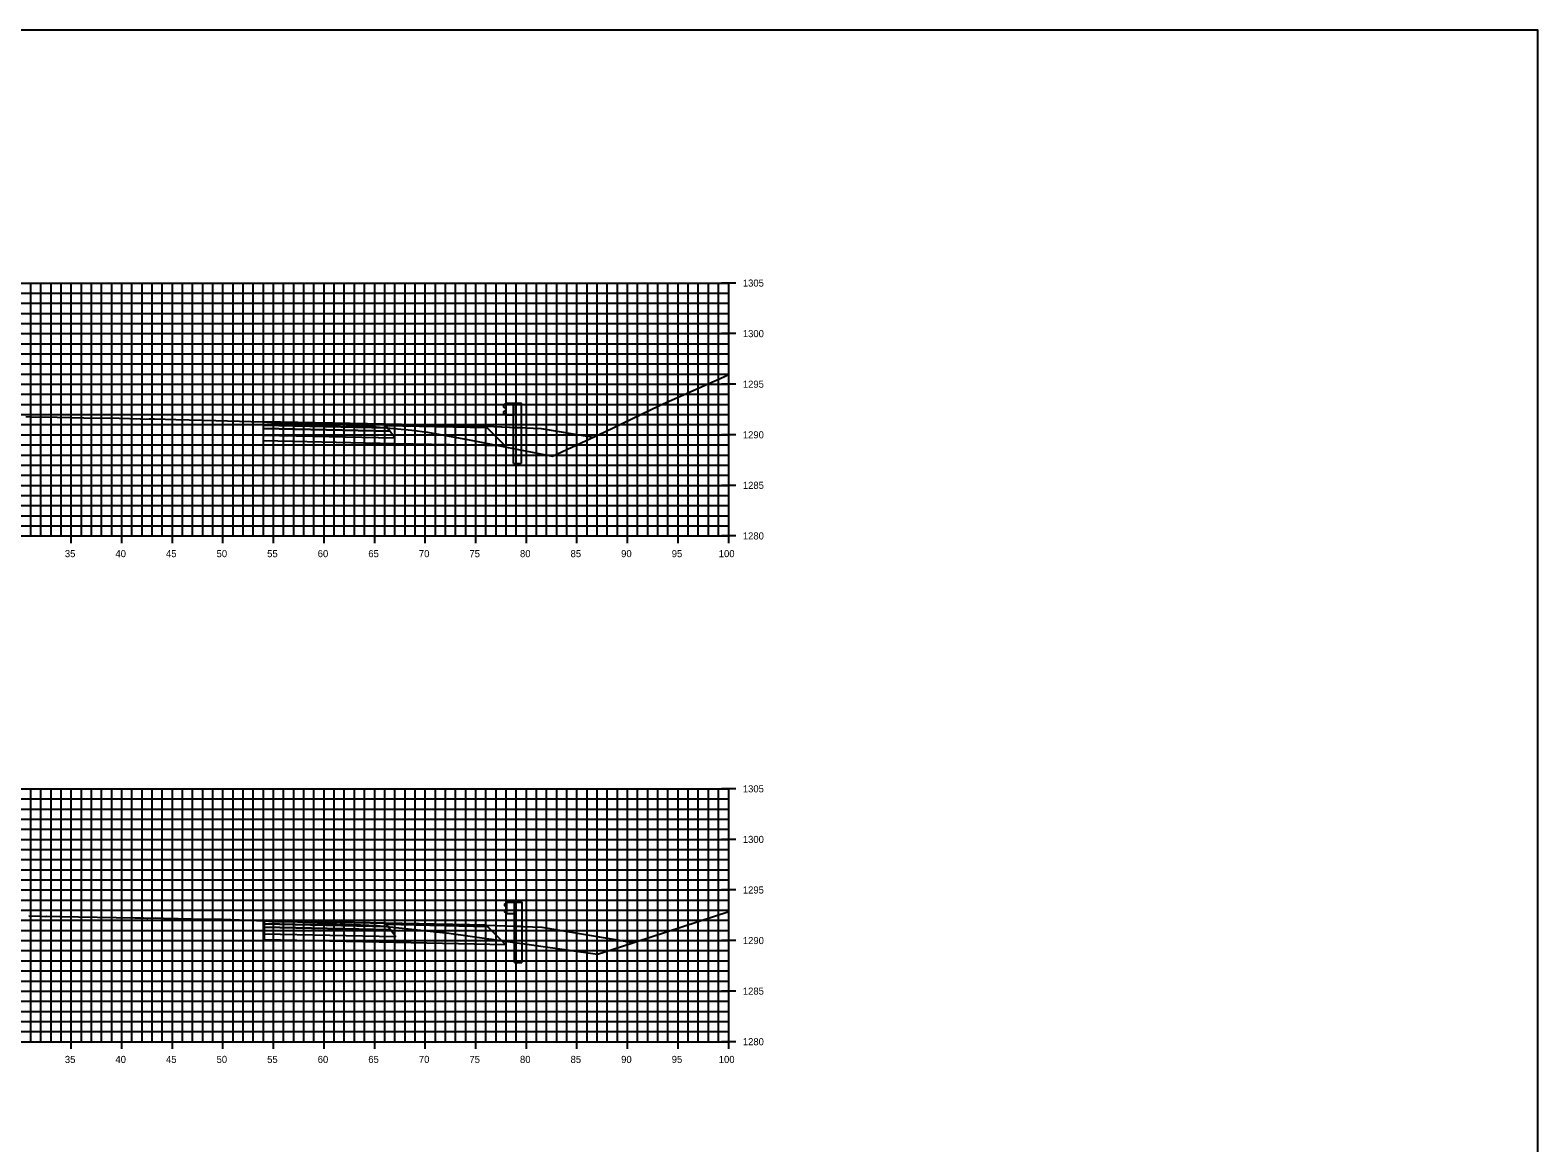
# Model space of a CAD drawing. Extents: x 674939 to 678919, y 750652 to 765176.
# Drawn here: x 677969.5 to 678118.5, y 758162.6 to 758272.6 of the extents above; entities that cross this region are included whole.
import ezdxf

# ---------------------------------------------------------------- set-up
doc = ezdxf.new("R2010")
doc.units = 0
for name, color, linetype in [('R_Alt Surface', 7, 'Continuous'), ('R_Axis', 7, 'Continuous'), ('R_Axis Annot', 7, 'Continuous'), ('R_Exist Surface', 7, 'Continuous'), ('R_Fin Surface', 7, 'Continuous'), ('R_Grid', 7, 'Continuous'), ('R_No Plot', 7, 'Continuous')]:
    doc.layers.add(name, color=color, linetype=linetype)

msp = doc.modelspace()

# ---------------------------------------------------------------- linework, layer by layer
for points in [[(678020, 758233.17), (678020, 758233.17), (678020, 758233.17), (678025.14, 758232.31)], [(678020.07, 758183.86), (678021.81, 758183.57), (678021.81, 758183.57), (678029.13, 758182.35)]]:
    msp.add_lwpolyline(points)
at = {"layer": 'R_Alt Surface'}
for points in [[(677992.52, 758233.5), (677992.52, 758233.17), (678005.02, 758232.91), (678004.77, 758233.25)], [(677992.52, 758233.17), (677992.52, 758232.51), (678005.52, 758232.24), (678005.02, 758232.91)], [(677992.59, 758184.19), (677992.59, 758183.86), (678005.09, 758183.61), (678004.84, 758183.94)], [(677992.59, 758183.86), (677992.59, 758183.2), (678005.59, 758182.94), (678005.09, 758183.61)]]:
    msp.add_lwpolyline(points, close=True, dxfattribs=at)
for points in [[(677992.52, 758232.51), (677992.52, 758231.97), (678005.52, 758231.7), (678016.4, 758231.48), (678014.64, 758233.23)], [(677992.59, 758183.2), (677992.59, 758182.66), (678005.59, 758182.4), (678016.47, 758182.17), (678014.71, 758183.92)]]:
    msp.add_lwpolyline(points, dxfattribs=at)
at = {"layer": 'R_Axis'}
for p, q in [((678039.23, 758247.55), (678037.83, 758247.55)), ((678038.53, 758222.55), (678038.53, 758247.55)), ((678039.23, 758242.55), (678037.83, 758242.55)), ((678039.23, 758237.55), (678037.83, 758237.55)), ((678039.23, 758232.55), (678037.83, 758232.55)), ((678039.23, 758227.55), (678037.83, 758227.55)), ((677973.53, 758221.85), (677973.53, 758223.25)), ((677978.53, 758221.85), (677978.53, 758223.25)), ((677983.53, 758221.85), (677983.53, 758223.25)), ((677988.53, 758221.85), (677988.53, 758223.25)), ((677993.53, 758221.85), (677993.53, 758223.25)), ((677998.53, 758221.85), (677998.53, 758223.25)), ((678003.53, 758221.85), (678003.53, 758223.25)), ((678008.53, 758221.85), (678008.53, 758223.25)), ((678013.53, 758221.85), (678013.53, 758223.25)), ((678018.53, 758221.85), (678018.53, 758223.25)), ((678023.53, 758221.85), (678023.53, 758223.25)), ((678028.53, 758221.85), (678028.53, 758223.25)), ((678033.53, 758221.85), (678033.53, 758223.25)), ((678038.53, 758221.85), (678038.53, 758223.25)), ((677838.53, 758222.55), (678038.53, 758222.55)), ((678039.23, 758222.55), (678037.83, 758222.55)), ((678039.23, 758197.55), (678037.83, 758197.55)), ((678038.53, 758172.55), (678038.53, 758197.55)), ((678039.23, 758192.55), (678037.83, 758192.55)), ((678039.23, 758187.55), (678037.83, 758187.55)), ((678039.23, 758182.55), (678037.83, 758182.55)), ((678039.23, 758177.55), (678037.83, 758177.55)), ((677838.53, 758172.55), (678038.53, 758172.55)), ((677973.53, 758171.85), (677973.53, 758173.25)), ((677978.53, 758171.85), (677978.53, 758173.25)), ((677983.53, 758171.85), (677983.53, 758173.25)), ((677988.53, 758171.85), (677988.53, 758173.25)), ((677993.53, 758171.85), (677993.53, 758173.25)), ((677998.53, 758171.85), (677998.53, 758173.25)), ((678003.53, 758171.85), (678003.53, 758173.25)), ((678008.53, 758171.85), (678008.53, 758173.25)), ((678013.53, 758171.85), (678013.53, 758173.25)), ((678018.53, 758171.85), (678018.53, 758173.25)), ((678023.53, 758171.85), (678023.53, 758173.25)), ((678028.53, 758171.85), (678028.53, 758173.25)), ((678033.53, 758171.85), (678033.53, 758173.25)), ((678039.23, 758172.55), (678037.83, 758172.55)), ((678038.53, 758171.85), (678038.53, 758173.25))]:
    msp.add_line(p, q, dxfattribs=at)
at = {"layer": 'R_Exist Surface'}
for points in [[(677969.04, 758234.35), (677969.6, 758234.33), (677972.14, 758234.28), (677974.78, 758234.24), (677978.27, 758234.18), (677980.34, 758234.14), (677980.53, 758234.12), (677980.85, 758234.1), (677981.22, 758234.11), (677981.75, 758234.12), (677983.87, 758234.07), (677987.83, 758233.97), (677991.31, 758233.87), (677992.52, 758233.83), (677992.64, 758233.82), (677992.65, 758233.82), (677992.86, 758233.8), (677993.33, 758233.77), (677994.5, 758233.75), (677995.44, 758233.74), (677997.6, 758233.66), (678000.25, 758233.55), (678001.66, 758233.48), (678003.14, 758233.41), (678003.37, 758233.39), (678003.66, 758233.35), (678007.21, 758233), (678008.76, 758232.8), (678012.71, 758232.07), (678021.12, 758230.45), (678026.29, 758232.85), (678031.7, 758235.43), (678037.76, 758238.14), (678038.53, 758238.52)], [(677969.35, 758184.98), (677970.47, 758184.96), (677970.95, 758184.93), (677971.12, 758184.95), (677972.41, 758184.93), (677979.81, 758184.81), (677980.55, 758184.8), (677980.67, 758184.79), (677980.99, 758184.76), (677981.11, 758184.77), (677981.91, 758184.79), (677982.65, 758184.77), (677985.55, 758184.71), (677987.8, 758184.66), (677988.47, 758184.65), (677991.85, 758184.54), (677992.59, 758184.52), (677992.59, 758184.52), (677992.71, 758184.51), (677993.35, 758184.43), (677993.55, 758184.43), (677994.99, 758184.42), (677995.07, 758184.42), (677995.89, 758184.39), (678000.4, 758184.18), (678001.34, 758184.13), (678003.75, 758184.04), (678003.78, 758184.04), (678010.24, 758183.36), (678010.25, 758183.36), (678010.25, 758183.35), (678010.26, 758183.35), (678010.26, 758183.35), (678010.4, 758183.33), (678025.57, 758181.19), (678027.84, 758181.93), (678038.53, 758185.43)]]:
    msp.add_lwpolyline(points, dxfattribs=at)
at = {"layer": 'R_Fin Surface'}
for points in [[(678014.52, 758233.39), (678004.52, 758233.59), (677992.52, 758233.83)], [(678014.52, 758233.39), (678020, 758233.17)], [(678014.59, 758184.08), (678004.59, 758184.28), (677992.59, 758184.52)], [(678014.59, 758184.08), (678020.07, 758183.86)]]:
    msp.add_lwpolyline(points, dxfattribs=at)
for points in [[(677992.52, 758233.83), (677992.52, 758233.5), (678004.77, 758233.25), (678004.52, 758233.59)], [(678004.52, 758233.59), (678014.52, 758233.39), (678014.64, 758233.23), (678004.64, 758233.43)], [(677992.59, 758184.52), (677992.59, 758184.19), (678004.84, 758183.94), (678004.59, 758184.28)], [(678004.59, 758184.28), (678014.59, 758184.08), (678014.71, 758183.92), (678004.71, 758184.12)]]:
    msp.add_lwpolyline(points, close=True, dxfattribs=at)
at = {"layer": 'R_Grid'}
for p, q in [((677838.53, 758247.55), (678038.53, 758247.55)), ((677969.53, 758222.55), (677969.53, 758247.55)), ((677970.53, 758222.55), (677970.53, 758247.55)), ((677971.53, 758222.55), (677971.53, 758247.55)), ((677972.53, 758222.55), (677972.53, 758247.55)), ((677973.53, 758222.55), (677973.53, 758247.55)), ((677974.53, 758222.55), (677974.53, 758247.55)), ((677975.53, 758222.55), (677975.53, 758247.55)), ((677976.53, 758222.55), (677976.53, 758247.55)), ((677977.53, 758222.55), (677977.53, 758247.55)), ((677978.53, 758222.55), (677978.53, 758247.55)), ((677979.53, 758222.55), (677979.53, 758247.55)), ((677980.53, 758222.55), (677980.53, 758247.55)), ((677981.53, 758222.55), (677981.53, 758247.55)), ((677982.53, 758222.55), (677982.53, 758247.55)), ((677983.53, 758222.55), (677983.53, 758247.55)), ((677984.53, 758222.55), (677984.53, 758247.55)), ((677985.53, 758222.55), (677985.53, 758247.55)), ((677986.53, 758222.55), (677986.53, 758247.55)), ((677987.53, 758222.55), (677987.53, 758247.55)), ((677988.53, 758222.55), (677988.53, 758247.55)), ((677989.53, 758222.55), (677989.53, 758247.55)), ((677990.53, 758222.55), (677990.53, 758247.55)), ((677991.53, 758222.55), (677991.53, 758247.55)), ((677992.53, 758222.55), (677992.53, 758247.55)), ((677993.53, 758222.55), (677993.53, 758247.55)), ((677994.53, 758222.55), (677994.53, 758247.55)), ((677995.53, 758222.55), (677995.53, 758247.55)), ((677996.53, 758222.55), (677996.53, 758247.55)), ((677997.53, 758222.55), (677997.53, 758247.55)), ((677998.53, 758222.55), (677998.53, 758247.55)), ((677999.53, 758222.55), (677999.53, 758247.55)), ((678000.53, 758222.55), (678000.53, 758247.55)), ((678001.53, 758222.55), (678001.53, 758247.55)), ((678002.53, 758222.55), (678002.53, 758247.55)), ((678003.53, 758222.55), (678003.53, 758247.55)), ((678004.53, 758222.55), (678004.53, 758247.55)), ((678005.53, 758222.55), (678005.53, 758247.55)), ((678006.53, 758222.55), (678006.53, 758247.55)), ((678007.53, 758222.55), (678007.53, 758247.55)), ((678008.53, 758222.55), (678008.53, 758247.55)), ((678009.53, 758222.55), (678009.53, 758247.55)), ((678010.53, 758222.55), (678010.53, 758247.55)), ((678011.53, 758222.55), (678011.53, 758247.55)), ((678012.53, 758222.55), (678012.53, 758247.55)), ((678013.53, 758222.55), (678013.53, 758247.55)), ((678014.53, 758222.55), (678014.53, 758247.55)), ((678015.53, 758222.55), (678015.53, 758247.55)), ((678016.53, 758222.55), (678016.53, 758247.55)), ((678017.53, 758222.55), (678017.53, 758247.55)), ((678018.53, 758222.55), (678018.53, 758247.55)), ((678019.53, 758222.55), (678019.53, 758247.55)), ((678020.53, 758222.55), (678020.53, 758247.55)), ((678021.53, 758222.55), (678021.53, 758247.55)), ((678022.53, 758222.55), (678022.53, 758247.55)), ((678023.53, 758222.55), (678023.53, 758247.55)), ((678024.53, 758222.55), (678024.53, 758247.55)), ((678025.53, 758222.55), (678025.53, 758247.55)), ((678026.53, 758222.55), (678026.53, 758247.55)), ((678027.53, 758222.55), (678027.53, 758247.55)), ((678028.53, 758222.55), (678028.53, 758247.55)), ((678029.53, 758222.55), (678029.53, 758247.55)), ((678030.53, 758222.55), (678030.53, 758247.55)), ((678031.53, 758222.55), (678031.53, 758247.55)), ((678032.53, 758222.55), (678032.53, 758247.55)), ((678033.53, 758222.55), (678033.53, 758247.55)), ((678034.53, 758222.55), (678034.53, 758247.55)), ((678035.53, 758222.55), (678035.53, 758247.55)), ((678036.53, 758222.55), (678036.53, 758247.55)), ((678037.53, 758222.55), (678037.53, 758247.55)), ((678038.53, 758222.55), (678038.53, 758247.55)), ((677838.53, 758246.55), (678038.53, 758246.55)), ((677838.53, 758245.55), (678038.53, 758245.55)), ((677838.53, 758244.55), (678038.53, 758244.55)), ((677838.53, 758243.55), (678038.53, 758243.55)), ((677838.53, 758242.55), (678038.53, 758242.55)), ((677838.53, 758241.55), (678038.53, 758241.55)), ((677838.53, 758240.55), (678038.53, 758240.55)), ((677838.53, 758239.55), (678038.53, 758239.55)), ((677838.53, 758238.55), (678038.53, 758238.55)), ((677838.53, 758237.55), (678038.53, 758237.55)), ((677838.53, 758236.55), (678038.53, 758236.55)), ((677838.53, 758235.55), (678038.53, 758235.55)), ((677838.53, 758234.55), (678038.53, 758234.55)), ((677838.53, 758233.55), (678038.53, 758233.55)), ((677838.53, 758232.55), (678038.53, 758232.55)), ((677838.53, 758231.55), (678038.53, 758231.55)), ((677838.53, 758230.55), (678038.53, 758230.55)), ((677838.53, 758229.55), (678038.53, 758229.55)), ((677838.53, 758228.55), (678038.53, 758228.55)), ((677838.53, 758227.55), (678038.53, 758227.55)), ((677838.53, 758226.55), (678038.53, 758226.55)), ((677838.53, 758225.55), (678038.53, 758225.55)), ((677838.53, 758224.55), (678038.53, 758224.55)), ((677838.53, 758223.55), (678038.53, 758223.55)), ((677838.53, 758222.55), (678038.53, 758222.55)), ((677838.53, 758197.55), (678038.53, 758197.55)), ((677969.53, 758172.55), (677969.53, 758197.55)), ((677970.53, 758172.55), (677970.53, 758197.55)), ((677971.53, 758172.55), (677971.53, 758197.55)), ((677972.53, 758172.55), (677972.53, 758197.55)), ((677973.53, 758172.55), (677973.53, 758197.55)), ((677974.53, 758172.55), (677974.53, 758197.55)), ((677975.53, 758172.55), (677975.53, 758197.55)), ((677976.53, 758172.55), (677976.53, 758197.55)), ((677977.53, 758172.55), (677977.53, 758197.55)), ((677978.53, 758172.55), (677978.53, 758197.55)), ((677979.53, 758172.55), (677979.53, 758197.55)), ((677980.53, 758172.55), (677980.53, 758197.55)), ((677981.53, 758172.55), (677981.53, 758197.55)), ((677982.53, 758172.55), (677982.53, 758197.55)), ((677983.53, 758172.55), (677983.53, 758197.55)), ((677984.53, 758172.55), (677984.53, 758197.55)), ((677985.53, 758172.55), (677985.53, 758197.55)), ((677986.53, 758172.55), (677986.53, 758197.55)), ((677987.53, 758172.55), (677987.53, 758197.55)), ((677988.53, 758172.55), (677988.53, 758197.55)), ((677989.53, 758172.55), (677989.53, 758197.55)), ((677990.53, 758172.55), (677990.53, 758197.55)), ((677991.53, 758172.55), (677991.53, 758197.55)), ((677992.53, 758172.55), (677992.53, 758197.55)), ((677993.53, 758172.55), (677993.53, 758197.55)), ((677994.53, 758172.55), (677994.53, 758197.55)), ((677995.53, 758172.55), (677995.53, 758197.55)), ((677996.53, 758172.55), (677996.53, 758197.55)), ((677997.53, 758172.55), (677997.53, 758197.55)), ((677998.53, 758172.55), (677998.53, 758197.55)), ((677999.53, 758172.55), (677999.53, 758197.55)), ((678000.53, 758172.55), (678000.53, 758197.55)), ((678001.53, 758172.55), (678001.53, 758197.55)), ((678002.53, 758172.55), (678002.53, 758197.55)), ((678003.53, 758172.55), (678003.53, 758197.55)), ((678004.53, 758172.55), (678004.53, 758197.55)), ((678005.53, 758172.55), (678005.53, 758197.55)), ((678006.53, 758172.55), (678006.53, 758197.55)), ((678007.53, 758172.55), (678007.53, 758197.55)), ((678008.53, 758172.55), (678008.53, 758197.55)), ((678009.53, 758172.55), (678009.53, 758197.55)), ((678010.53, 758172.55), (678010.53, 758197.55)), ((678011.53, 758172.55), (678011.53, 758197.55)), ((678012.53, 758172.55), (678012.53, 758197.55)), ((678013.53, 758172.55), (678013.53, 758197.55)), ((678014.53, 758172.55), (678014.53, 758197.55)), ((678015.53, 758172.55), (678015.53, 758197.55)), ((678016.53, 758172.55), (678016.53, 758197.55)), ((678017.53, 758172.55), (678017.53, 758197.55)), ((678018.53, 758172.55), (678018.53, 758197.55)), ((678019.53, 758172.55), (678019.53, 758197.55)), ((678020.53, 758172.55), (678020.53, 758197.55)), ((678021.53, 758172.55), (678021.53, 758197.55)), ((678022.53, 758172.55), (678022.53, 758197.55)), ((678023.53, 758172.55), (678023.53, 758197.55)), ((678024.53, 758172.55), (678024.53, 758197.55)), ((678025.53, 758172.55), (678025.53, 758197.55)), ((678026.53, 758172.55), (678026.53, 758197.55)), ((678027.53, 758172.55), (678027.53, 758197.55)), ((678028.53, 758172.55), (678028.53, 758197.55)), ((678029.53, 758172.55), (678029.53, 758197.55)), ((678030.53, 758172.55), (678030.53, 758197.55)), ((678031.53, 758172.55), (678031.53, 758197.55)), ((678032.53, 758172.55), (678032.53, 758197.55)), ((678033.53, 758172.55), (678033.53, 758197.55)), ((678034.53, 758172.55), (678034.53, 758197.55)), ((678035.53, 758172.55), (678035.53, 758197.55)), ((678036.53, 758172.55), (678036.53, 758197.55)), ((678037.53, 758172.55), (678037.53, 758197.55)), ((678038.53, 758172.55), (678038.53, 758197.55)), ((677838.53, 758196.55), (678038.53, 758196.55)), ((677838.53, 758195.55), (678038.53, 758195.55)), ((677838.53, 758194.55), (678038.53, 758194.55)), ((677838.53, 758193.55), (678038.53, 758193.55)), ((677838.53, 758192.55), (678038.53, 758192.55)), ((677838.53, 758191.55), (678038.53, 758191.55)), ((677838.53, 758190.55), (678038.53, 758190.55)), ((677838.53, 758189.55), (678038.53, 758189.55)), ((677838.53, 758188.55), (678038.53, 758188.55)), ((677838.53, 758187.55), (678038.53, 758187.55)), ((677838.53, 758186.55), (678038.53, 758186.55)), ((677838.53, 758185.55), (678038.53, 758185.55)), ((677838.53, 758184.55), (678038.53, 758184.55)), ((677838.53, 758183.55), (678038.53, 758183.55)), ((677838.53, 758182.55), (678038.53, 758182.55)), ((677838.53, 758181.55), (678038.53, 758181.55)), ((677838.53, 758180.55), (678038.53, 758180.55)), ((677838.53, 758179.55), (678038.53, 758179.55)), ((677838.53, 758178.55), (678038.53, 758178.55)), ((677838.53, 758177.55), (678038.53, 758177.55)), ((677838.53, 758176.55), (678038.53, 758176.55)), ((677838.53, 758175.55), (678038.53, 758175.55)), ((677838.53, 758174.55), (678038.53, 758174.55)), ((677838.53, 758173.55), (678038.53, 758173.55)), ((677838.53, 758172.55), (678038.53, 758172.55))]:
    msp.add_line(p, q, dxfattribs=at)
at = {"layer": 'R_No Plot'}
for points in [[(677778.53, 758052.55), (678118.53, 758052.55), (678118.53, 758272.55), (677778.53, 758272.55)], [(678016.52, 758235.59), (678016.43, 758235.57), (678016.28, 758235.47), (678016.28, 758235.32), (678016.51, 758235.12), (678016.51, 758235.03), (678016.28, 758234.83), (678016.28, 758234.69), (678016.43, 758234.59), (678016.52, 758234.56)], [(678016.52, 758235.67), (678017.27, 758235.67), (678017.27, 758234.49), (678016.52, 758234.49)], [(678017.27, 758235.67), (678018.02, 758235.67), (678018.02, 758233.25), (678017.27, 758233.28)], [(678016.59, 758186.28), (678016.49, 758186.26), (678016.35, 758186.16), (678016.35, 758186.02), (678016.58, 758185.82), (678016.58, 758185.73), (678016.35, 758185.52), (678016.35, 758185.38), (678016.49, 758185.28), (678016.59, 758185.26)], [(678016.59, 758186.36), (678017.34, 758186.36), (678017.34, 758185.18), (678016.59, 758185.18)], [(678017.34, 758186.36), (678018.09, 758186.36), (678018.09, 758183.94), (678017.34, 758183.97)]]:
    msp.add_lwpolyline(points, close=True, dxfattribs=at)
for points in [[(677992.52, 758233.83), (677992.62, 758233.82), (678004.5, 758233.59), (678004.52, 758233.59), (678014.49, 758233.39), (678014.52, 758233.39), (678014.54, 758233.39), (678020, 758233.17), (678020.02, 758233.16), (678025.14, 758232.31)], [(678017.27, 758229.7), (678017.27, 758233.28), (678018.02, 758233.25), (678018.02, 758229.7)], [(678017.27, 758229.7), (678018.02, 758229.7)], [(677992.59, 758184.52), (677992.66, 758184.52), (678004.59, 758184.28), (678004.61, 758184.28), (678014.59, 758184.08), (678020.05, 758183.86), (678020.07, 758183.86), (678021.8, 758183.57), (678021.81, 758183.57), (678029.1, 758182.36), (678029.13, 758182.35)], [(678017.34, 758180.39), (678017.34, 758183.97), (678018.09, 758183.94), (678018.09, 758180.39)], [(678017.34, 758180.39), (678018.09, 758180.39)]]:
    msp.add_lwpolyline(points, dxfattribs=at)

# ---------------------------------------------------------------- texts
at = {"layer": 'R_Axis Annot'}
for s, p in [('1305', (678039.93, 758247.2)), ('1300', (678039.93, 758242.2)), ('1295', (678039.93, 758237.2)), ('1290', (678039.93, 758232.2)), ('1285', (678039.93, 758227.2)), ('1280', (678039.93, 758222.2)), ('35', (677972.9, 758220.45)), ('40', (677977.9, 758220.45)), ('45', (677982.9, 758220.45)), ('50', (677987.9, 758220.45)), ('55', (677992.9, 758220.45)), ('60', (677997.9, 758220.45)), ('65', (678002.9, 758220.45)), ('70', (678007.9, 758220.45)), ('75', (678012.9, 758220.45)), ('80', (678017.9, 758220.45)), ('85', (678022.9, 758220.45)), ('90', (678027.9, 758220.45)), ('95', (678032.9, 758220.45)), ('100', (678037.55, 758220.45)), ('1305', (678039.93, 758197.2)), ('1300', (678039.93, 758192.2)), ('1295', (678039.93, 758187.2)), ('1290', (678039.93, 758182.2)), ('1285', (678039.93, 758177.2)), ('1280', (678039.93, 758172.2)), ('35', (677972.9, 758170.45)), ('40', (677977.9, 758170.45)), ('45', (677982.9, 758170.45)), ('50', (677987.9, 758170.45)), ('55', (677992.9, 758170.45)), ('60', (677997.9, 758170.45)), ('65', (678002.9, 758170.45)), ('70', (678007.9, 758170.45)), ('75', (678012.9, 758170.45)), ('80', (678017.9, 758170.45)), ('85', (678022.9, 758170.45)), ('90', (678027.9, 758170.45)), ('95', (678032.9, 758170.45)), ('100', (678037.55, 758170.45))]:
    msp.add_text(s, height=0.7, dxfattribs=at).set_placement(p)

doc.saveas('drawing.dxf')
